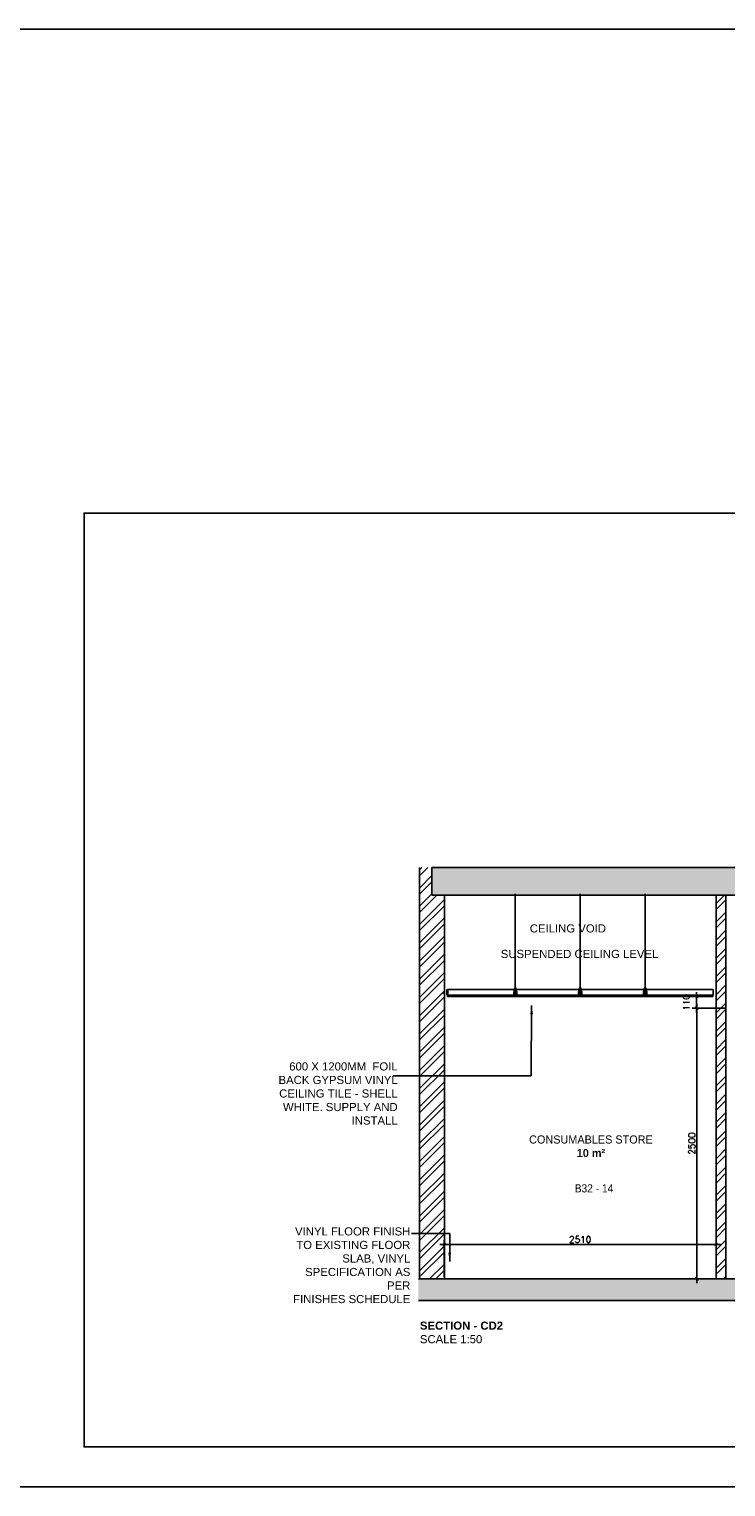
# Model space of a CAD drawing. Header units: millimetres. Extents: x -115474967 to 444143, y -74377 to 241828222.
# Tile 465 of 590: x 69079 to 75514, y 29514 to 42981. Entities that reach past the tile are written whole.
import ezdxf

# ---------------------------------------------------------------- set-up
doc = ezdxf.new("R2010")
doc.units = ezdxf.units.MM
doc.header["$MEASUREMENT"] = 0
doc.linetypes.add('HIDDEN2', pattern=[0.1875, 0.125, -0.0625])
for name, color, linetype in [('0-ELEV.25', 4, 'Continuous'), ('0-ELEV.35', 2, 'Continuous'), ('0-HACH', 9, 'Continuous'), ('00-6 H-Brickwork', 9, 'Continuous'), ('CEIL-NOTE', 4, 'Continuous'), ('CEIL-PLAN', 7, 'Continuous'), ('CEIL-SECT', 2, 'Continuous'), ('DIMS-20', 9, 'Continuous'), ('DIMS-50', 9, 'Continuous'), ('STRU-CONC', 3, 'Continuous'), ('TEXT-20', 2, 'Continuous'), ('WALL', 1, 'Continuous')]:
    doc.layers.add(name, color=color, linetype=linetype)
doc.layers.add('1 Labels', color=2, linetype='Continuous', lineweight=35)
doc.layers.add('Concrete - Structural', color=5, linetype='Continuous', lineweight=25)
doc.styles.add('ARIAL', font='arial.ttf')
doc.styles.add('DIMS', font='simplex.shx')
doc.styles.add('TEXT-20', font='arial.ttf', dxfattribs={"height": 40})
doc.dimstyles.new('DIM-20', dxfattribs={"dimscale": 4, "dimtxt": 10, "dimasz": 8, "dimexe": 10, "dimexo": 5, "dimgap": 4, "dimtad": 1, "dimdec": 0, "dimrnd": 5, "dimdsep": 46, "dimtxsty": 'DIMS', "dimblk": 'ARCHTICK', "dimcen": 25, "dimdle": 10, "dimclrd": 9, "dimclre": 9, "dimclrt": 4, "dimadec": 0, "dimazin": 0, "dimtfac": 1, "dimtdec": 0, "dimtmove": 2, "dimatfit": 2, "dimfxl": 1, "dimtolj": 1, "dimtzin": 0, "dimarcsym": 0})
doc.dimstyles.new('DIM-50', dxfattribs={"dimscale": 10, "dimtxt": 10, "dimasz": 8, "dimexe": 10, "dimexo": 5, "dimgap": 4, "dimtad": 1, "dimdec": 0, "dimdsep": 46, "dimtxsty": 'ARIAL', "dimblk": 'ARCHTICK', "dimcen": 25, "dimdle": 10, "dimclrd": 9, "dimclre": 9, "dimclrt": 4, "dimadec": 0, "dimazin": 0, "dimtfac": 1, "dimtdec": 0, "dimtmove": 2, "dimatfit": 2, "dimfxl": 10, "dimfxlon": 1, "dimtolj": 1, "dimtzin": 0, "dimarcsym": 0})

# ---------------------------------------------------------------- blocks, each defined once
blk = doc.blocks.new('_ArchTick')
at = {"color": 0, "linetype": 'ByBlock', "const_width": 0.15}
blk.add_lwpolyline([(-0.5, -0.5), (0.5, 0.5)], dxfattribs=at)
blk = doc.blocks.new('*D789')
at = {"layer": 'Defpoints', "color": 0, "ltscale": 100, "transparency": 16777216}
for p in [(75514, 33935), (75247, 31435), (75514, 31435)]:
    blk.add_point(p, dxfattribs=at)
at = {"layer": 'DIMS-20', "color": 9, "lineweight": -2, "ltscale": 100, "transparency": 16777216}
for p, q in [((75247, 33975), (75247, 31395)), ((75494, 33935), (75207, 33935)), ((75494, 31435), (75207, 31435))]:
    blk.add_line(p, q, dxfattribs=at)
at = {"layer": 'DIMS-20', "color": 9, "lineweight": -2, "ltscale": 100, "transparency": 16777216, "xscale": 32, "yscale": 32, "zscale": 32}
for p, rotation in [((75247, 33935), 90), ((75247, 31435), 270)]:
    blk.add_blockref('_ArchTick', p, dxfattribs=dict(at, rotation=rotation))
at = {"layer": 'DIMS-20', "color": 4, "ltscale": 100, "transparency": 16777216, "insert": (75201, 32685), "char_height": 60, "attachment_point": 5, "rotation": 90, "style": 'DIMS'}
blk.add_mtext('\\A1;2500', dxfattribs=at)
blk = doc.blocks.new('A$C732A7C61')
at = {"color": 9, "linetype": 'HIDDEN2', "ltscale": 0.001}
blk.add_line((6, 10), (24, 10), dxfattribs=at)
at = {"const_width": 0.836}
for points in [[(15, 0), (0, 0)], [(40, 0), (55, 0)]]:
    blk.add_lwpolyline(points, dxfattribs=at)
blk.add_lwpolyline([(15, 0), (15, 19, -0.510499), (18, 21), (39, 21, -0.414214), (40, 20), (40, 0)], format="xyb", dxfattribs=at)
blk = doc.blocks.new('B_shadowline')
blk.add_line((-30, 0), (-30, 12))
at = {"color": 9, "linetype": 'HIDDEN2', "ltscale": 0.001}
blk.add_line((-6, 28), (12, 28), dxfattribs=at)
at = {"const_width": 0.836}
blk.add_lwpolyline([(-49, -1), (-49, -1, 0.414214), (-47, -3), (-29, -3, 0.414214), (-28, -1), (-28, 16, -0.414214), (-26, 18), (-3, 18, 0.414214), (-2, 19), (-2, 37, 0.414214), (-3, 39), (-4, 39)], format="xyb", dxfattribs=at)
blk = doc.blocks.new('*D813')
at = {"layer": 'Defpoints', "color": 0, "ltscale": 100, "transparency": 16777216}
for p in [(75244, 34045), (75396, 34045), (75535, 33935, -264)]:
    blk.add_point(p, dxfattribs=at)
at = {"layer": 'DIMS-20', "color": 9, "lineweight": -2, "ltscale": 100, "transparency": 16777216}
for p, q in [((75244, 33895), (75244, 34085)), ((75376, 34045), (75204, 34045)), ((75515, 33935), (75204, 33935))]:
    blk.add_line(p, q, dxfattribs=at)
at = {"layer": 'DIMS-20', "color": 9, "lineweight": -2, "ltscale": 100, "transparency": 16777216, "xscale": 32, "yscale": 32, "zscale": 32}
for p, rotation in [((75244, 34045), 90), ((75244, 33935), 270)]:
    blk.add_blockref('_ArchTick', p, dxfattribs=dict(at, rotation=rotation))
at = {"layer": 'DIMS-20', "color": 4, "ltscale": 100, "transparency": 16777216, "insert": (75150, 33990), "char_height": 60, "attachment_point": 5, "rotation": 90, "style": 'DIMS'}
blk.add_mtext('\\A1;110', dxfattribs=at)
blk = doc.blocks.new('*D814')
at = {"layer": 'Defpoints', "color": 0, "ltscale": 100, "transparency": 16777216}
for p in [(75424, 31753), (72914, 31435), (75424, 31435)]:
    blk.add_point(p, dxfattribs=at)
at = {"layer": 'DIMS-20', "color": 9, "lineweight": -2, "ltscale": 100, "transparency": 16777216}
for p, q in [((72914, 31455), (72914, 31793)), ((75424, 31455), (75424, 31793)), ((72874, 31753), (75464, 31753))]:
    blk.add_line(p, q, dxfattribs=at)
at = {"layer": 'DIMS-20', "color": 9, "lineweight": -2, "ltscale": 100, "transparency": 16777216, "xscale": 32, "yscale": 32, "zscale": 32, "rotation": 180}
blk.add_blockref('_ArchTick', (72914, 31753), dxfattribs=at)
at = {"layer": 'DIMS-20', "color": 9, "lineweight": -2, "ltscale": 100, "transparency": 16777216, "xscale": 32, "yscale": 32, "zscale": 32}
blk.add_blockref('_ArchTick', (75424, 31753), dxfattribs=at)
at = {"layer": 'DIMS-20', "color": 4, "ltscale": 100, "transparency": 16777216, "insert": (74169, 31799), "char_height": 60, "attachment_point": 5, "style": 'DIMS'}
blk.add_mtext('\\A1;2510', dxfattribs=at)

msp = doc.modelspace()

# ---------------------------------------------------------------- hatches: boundary and pattern name
at = {"layer": '0-HACH'}
h = msp.add_hatch(dxfattribs=at)
h.set_pattern_fill('AR-CONC', color=8, scale=0.8, style=0)
h.set_pattern_definition([(50, (786545.13, -149060.7), (145.747735, -12.751268), [15.24, -167.64]), (355, (786545.13, -149060.7), (-28.19426, 152.845314), [12.192, -134.112]), (100.451, (786557.28, -149061.76), (117.554, 140.09335), [12.952, -142.472]), (46.1842, (786545.13, -149020.06), (216.863233, -33.633862), [22.86, -251.46]), (96.6356, (786563.2, -149022.86), (189.92339, 197.940445), [19.428, -213.708]), (351.184, (786545.13, -149020.06), (189.923685, 197.940094), [18.288, -201.168]), (21, (786565.45, -149030.22), (121.291904, -81.812415), [15.24, -167.64]), (326, (786565.45, -149030.22), (49.441623, 147.350373), [12.192, -134.112]), (71.4514, (786575.56, -149037.04), (170.733193, 65.538286), [12.952, -142.472]), (37.5, (786545.133, -149060.7), (2.4708826, 67.644031), [0, -132.4864, 0, -136.144, 0, -134.62]), (7.5, (786545.13, -149060.7), (53.45573, 80.14446), [0, -77.6224, 0, -129.4384, 0, -51.308]), (327.5, (786499.82, -149060.7), (108.472476, -4.582995), [0, -50.8, 0, -158.496, 0, -210.312]), (317.5, (786479.5, -149060.7), (118.503345, 20.341193), [0, -66.04, 0, -105.2576, 0, -149.352])])
h.paths.add_polyline_path([(72799.39876, 35236.16636), (72799.39876, 34981.16636), (80760.62898, 34981.16636), (80760.62898, 35236.16636)])
h = msp.add_hatch(dxfattribs=at)
h.set_pattern_fill('AR-CONC', color=8, scale=0.8, style=0)
h.set_pattern_definition([(130, (227374.37, 27366.33), (-145.747735, -12.75127), [15.24, -167.64]), (185, (227374.37, 27366.33), (28.19426, 152.84531), [12.192, -134.112]), (79.549, (227362.23, 27365.27), (-117.554, 140.09335), [12.952, -142.472]), (133.8158, (227374.37, 27406.97), (-216.86323, -33.63386), [22.86, -251.46]), (83.3644, (227356.3, 27404.17), (-189.9234, 197.94044), [19.428, -213.708]), (188.816, (227374.37, 27406.97), (-189.9237, 197.9401), [18.288, -201.168]), (159, (227354.05, 27396.81), (-121.2919, -81.812415), [15.24, -167.64]), (214, (227354.05, 27396.81), (-49.44162, 147.35037), [12.192, -134.112]), (108.5486, (227343.95, 27389.99), (-170.73319, 65.53829), [12.952, -142.472]), (142.5, (227374.373, 27366.33), (-2.470883, 67.644031), [0, -132.4864, 0, -136.144, 0, -134.62]), (172.5, (227374.37, 27366.33), (-53.45573, 80.14446), [0, -77.6224, 0, -129.4384, 0, -51.308]), (212.5, (227419.686, 27366.33), (-108.472476, -4.582995), [0, -50.8, 0, -158.496, 0, -210.312]), (222.5, (227440.01, 27366.33), (-118.503345, 20.34119), [0, -66.04, 0, -105.2576, 0, -149.352])])
h.paths.add_polyline_path([(72674.57854, 31434.84287), (72674.57854, 31234.84287), (80762.53768, 31234.84287), (80762.53768, 31434.84287)])
at = {"layer": '00-6 H-Brickwork'}
h = msp.add_hatch(dxfattribs=at)
h.set_pattern_fill('ANSI32', color=256, scale=12.5, angle=360)
h.set_pattern_definition([(45, (-162569.81, 343321.11), (-84.1899, 84.1899), []), (45, (-162513.69, 343321.11), (-84.1899, 84.1899), [])])
h.paths.add_polyline_path([(72684.39876, 34981.16636), (72914.39876, 34981.16636), (72914.39876, 31434.84287), (72684.39876, 31434.84287)])
edge = h.paths.add_edge_path()
edge.add_line((72684.39876, 34981.16636), (72684.39876, 35236.16636))
edge.add_line((72799.39876, 35236.16636), (72684.39876, 35236.16636))
edge.add_line((72799.39876, 34981.16636), (72799.39876, 35236.16636))
h = msp.add_hatch(dxfattribs=at)
h.set_pattern_fill('ANSI32', color=256, scale=12.5, angle=360, style=0)
h.set_pattern_definition([(45, (-152556.99, 310544.84), (-84.1899, 84.1899), []), (45, (-152500.87, 310544.84), (-84.1899, 84.1899), [])])
h.paths.add_polyline_path([(75424.39876, 34981.16636), (75514.39876, 34981.16636), (75514.39876, 31434.84287), (75424.39876, 31434.84287)])

# ---------------------------------------------------------------- linework, layer by layer
msp.add_lwpolyline([(14259.94508, 42981.12756), (127356.6548, 42981.12756), (127356.6548, 29513.51943), (14259.94508, 29513.51943)], close=True)
at = {"layer": '0-ELEV.25'}
msp.add_lwpolyline([(83665.80512, 29882.47776), (69585.81199, 29882.47776), (69585.81199, 38510.33449), (83665.80512, 38510.33449)], close=True, dxfattribs=at)
at = {"layer": '0-ELEV.35', "color": 8}
for p, q in [((73569.39297, 34099.86999, 100.61506), (73569.39297, 34991.25613, 170.07118)), ((73569.39876, 34057.31747), (73569.39876, 34981.16636)), ((74169.39297, 34099.86999, 100.61506), (74169.39297, 34991.25613, 170.07118)), ((74169.39876, 34057.31747), (74169.39876, 34981.16636)), ((74769.39297, 34099.86999, 100.61506), (74769.39297, 34991.25613, 170.07118)), ((74769.39876, 34057.31747), (74769.39876, 34981.16636))]:
    msp.add_line(p, q, dxfattribs=at)
at = {"layer": '0-ELEV.35'}
for points in [[(75396.21532, 34057.31747), (72942.57062, 34057.31747)], [(75396.21532, 34044.81747), (72942.57062, 34044.81747)]]:
    msp.add_lwpolyline(points, dxfattribs=at)
at = {"layer": '1 Labels'}
msp.add_line((72942.57062, 34057.31747), (72942.57062, 34107.50665, 100.61506), dxfattribs=at)
at = {"layer": 'CEIL-PLAN'}
msp.add_line((75396.21532, 34057.31747), (75396.21532, 34107.50665, 100.61506), dxfattribs=at)
at = {"layer": 'CEIL-PLAN', "elevation": 100.61506}
msp.add_lwpolyline([(75396.21532, 34107.50665), (72942.57062, 34107.50665)], dxfattribs=at)
at = {"layer": 'CEIL-SECT', "color": 8}
for p, q in [((73554.57623, 34082.84595, -100.61506), (73569.39297, 34132.16738, 100.61506)), ((73554.57623, 34082.84595, -100.61506), (73569.39297, 34132.16738, 100.61506)), ((73554.57623, 34082.84595, -100.61506), (73569.39297, 34132.16738, 100.61506)), ((73554.57623, 34082.84595, -100.61506), (73569.39297, 34132.16738, 100.61506)), ((73554.57623, 34065.70883, -100.61506), (73554.57623, 34082.84595, -100.61506)), ((73554.57623, 34065.70883, -100.61506), (73554.57623, 34082.84595, -100.61506)), ((73554.57623, 34065.70883, -100.61506), (73554.57623, 34082.84595, -100.61506)), ((73554.57623, 34065.70883, -100.61506), (73554.57623, 34082.84595, -100.61506)), ((73584.20971, 34082.84595, -100.61506), (73569.39297, 34132.16738, 100.61506)), ((73584.20971, 34082.84595, -100.61506), (73569.39297, 34132.16738, 100.61506)), ((73584.20971, 34082.84595, -100.61506), (73569.39297, 34132.16738, 100.61506)), ((73584.20971, 34082.84595, -100.61506), (73569.39297, 34132.16738, 100.61506)), ((73584.20971, 34065.70883, -100.61506), (73584.20971, 34082.84595, -100.61506)), ((73584.20971, 34065.70883, -100.61506), (73584.20971, 34082.84595, -100.61506)), ((73584.20971, 34065.70883, -100.61506), (73584.20971, 34082.84595, -100.61506)), ((73584.20971, 34065.70883, -100.61506), (73584.20971, 34082.84595, -100.61506)), ((74154.57623, 34082.84595, -100.61506), (74169.39297, 34132.16738, 100.61506)), ((74154.57623, 34082.84595, -100.61506), (74169.39297, 34132.16738, 100.61506)), ((74154.57623, 34082.84595, -100.61506), (74169.39297, 34132.16738, 100.61506)), ((74154.57623, 34082.84595, -100.61506), (74169.39297, 34132.16738, 100.61506)), ((74154.57623, 34065.70883, -100.61506), (74154.57623, 34082.84595, -100.61506)), ((74154.57623, 34065.70883, -100.61506), (74154.57623, 34082.84595, -100.61506)), ((74154.57623, 34065.70883, -100.61506), (74154.57623, 34082.84595, -100.61506)), ((74154.57623, 34065.70883, -100.61506), (74154.57623, 34082.84595, -100.61506)), ((74184.20971, 34082.84595, -100.61506), (74169.39297, 34132.16738, 100.61506)), ((74184.20971, 34082.84595, -100.61506), (74169.39297, 34132.16738, 100.61506)), ((74184.20971, 34082.84595, -100.61506), (74169.39297, 34132.16738, 100.61506)), ((74184.20971, 34082.84595, -100.61506), (74169.39297, 34132.16738, 100.61506)), ((74184.20971, 34065.70883, -100.61506), (74184.20971, 34082.84595, -100.61506)), ((74184.20971, 34065.70883, -100.61506), (74184.20971, 34082.84595, -100.61506)), ((74184.20971, 34065.70883, -100.61506), (74184.20971, 34082.84595, -100.61506)), ((74184.20971, 34065.70883, -100.61506), (74184.20971, 34082.84595, -100.61506)), ((74754.57623, 34082.84595, -100.61506), (74769.39297, 34132.16738, 100.61506)), ((74754.57623, 34082.84595, -100.61506), (74769.39297, 34132.16738, 100.61506)), ((74754.57623, 34082.84595, -100.61506), (74769.39297, 34132.16738, 100.61506)), ((74754.57623, 34082.84595, -100.61506), (74769.39297, 34132.16738, 100.61506)), ((74754.57623, 34065.70883, -100.61506), (74754.57623, 34082.84595, -100.61506)), ((74754.57623, 34065.70883, -100.61506), (74754.57623, 34082.84595, -100.61506)), ((74754.57623, 34065.70883, -100.61506), (74754.57623, 34082.84595, -100.61506)), ((74754.57623, 34065.70883, -100.61506), (74754.57623, 34082.84595, -100.61506)), ((74784.20971, 34082.84595, -100.61506), (74769.39297, 34132.16738, 100.61506)), ((74784.20971, 34082.84595, -100.61506), (74769.39297, 34132.16738, 100.61506)), ((74784.20971, 34082.84595, -100.61506), (74769.39297, 34132.16738, 100.61506)), ((74784.20971, 34082.84595, -100.61506), (74769.39297, 34132.16738, 100.61506)), ((74784.20971, 34065.70883, -100.61506), (74784.20971, 34082.84595, -100.61506)), ((74784.20971, 34065.70883, -100.61506), (74784.20971, 34082.84595, -100.61506)), ((74784.20971, 34065.70883, -100.61506), (74784.20971, 34082.84595, -100.61506)), ((74784.20971, 34065.70883, -100.61506), (74784.20971, 34082.84595, -100.61506)), ((73569.39297, 34065.70883, -100.61506), (73554.57623, 34065.70883, -100.61506)), ((73569.39297, 34065.70883, -100.61506), (73584.20971, 34065.70883, -100.61506)), ((74169.39297, 34065.70883, -100.61506), (74154.57623, 34065.70883, -100.61506)), ((74169.39297, 34065.70883, -100.61506), (74184.20971, 34065.70883, -100.61506)), ((74769.39297, 34065.70883, -100.61506), (74754.57623, 34065.70883, -100.61506)), ((74769.39297, 34065.70883, -100.61506), (74784.20971, 34065.70883, -100.61506))]:
    msp.add_line(p, q, dxfattribs=at)
at = {"layer": 'Concrete - Structural', "ltscale": 100}
msp.add_line((80762.53768, 31234.84287), (72674.57854, 31234.84287), dxfattribs=at)
at = {"layer": 'STRU-CONC'}
for p, q in [((80760.62898, 35236.16636), (72799.39876, 35236.16636)), ((72799.39876, 34981.16636), (72799.39876, 35236.16636)), ((80760.62898, 34981.16636), (72799.39876, 34981.16636)), ((72674.57854, 31434.84287), (80762.53768, 31434.84287))]:
    msp.add_line(p, q, dxfattribs=at)
at = {"layer": 'WALL'}
for p, q in [((72684.39876, 31434.84287), (72684.39876, 35236.16636)), ((72914.39876, 31434.84287), (72914.39876, 34981.16636))]:
    msp.add_line(p, q, dxfattribs=at)
msp.add_lwpolyline([(75424.39876, 31434.84287), (75424.39876, 34981.16636), (75514.39876, 34981.16636), (75514.39876, 31434.84287)], dxfattribs=at)

# ---------------------------------------------------------------- block references
at = {"layer": 'CEIL-SECT'}
for p in [(73541.07915, 34044.39945, -100.61506), (74141.07915, 34044.39945, -100.61506), (74741.07915, 34044.39945, -100.61506)]:
    msp.add_blockref('A$C732A7C61', p, dxfattribs=at)
at = {"layer": 'DIMS-50', "color": 1, "xscale": -1}
msp.add_blockref('B_shadowline', (72913.00391, 34044.81747), dxfattribs=at)
at = {"layer": 'DIMS-50', "color": 1}
msp.add_blockref('B_shadowline', (75425.78203, 34044.81747), dxfattribs=at)

# ---------------------------------------------------------------- texts
at = {"layer": 'TEXT-20', "color": 7, "linetype": 'Continuous', "char_height": 75, "attachment_point": 1, "style": 'TEXT-20'}
for s, insert, width in [('CEILING VOID', (73703.18536, 34710.45068, 145.68379), 1632.8770635), ('SUSPENDED CEILING LEVEL', (73435.13043, 34474.69457, 145.68379), 1632.8770635), ('\\pxqr;600 X 1200MM  FOIL BACK GYPSUM VINYL CEILING TILE - SHELL WHITE. SUPPLY AND INSTALL ', (71320.35405, 33435.2957), 1162.5731184), ('\\A1;\\pxqc;{\\fCentury Gothic|b0|i0|c0|p34;CONSUMABLES STORE\\P\\fCentury Gothic|b1|i0|c0|p34;10 m²}', (73451.9125, 32760.26234), 1632.8770635), ('{\\W0.9;B32 - 14}', (74118.55827, 32308.62838), 1632.8770635), ('\\pxqr;VINYL FLOOR FINISH TO EXISTING FLOOR \\PSLAB, VINYL SPECIFICATION AS PER \\PFINISHES SCHEDULE', (71481.1645, 31911.18534), 1119.1243611), ('{\\fArial|b1|i0|c0|p34;\\C3;SECTION - CD2\\P}SCALE 1:50', (72688.24223, 31040.39462), 6478.129692)]:
    msp.add_mtext(s, dxfattribs=dict(at, insert=insert, width=width))

# ---------------------------------------------------------------- dimensions: what is measured, and where the dimension line sits
at = {"layer": 'DIMS-20', "ltscale": 100}
for base, p1, p2, picture, middle in [((75244.41207, 34044.81747), (75534.50703, 33934.84287, -263.71006), (75396.21532, 34044.81747), '*D813', (75150.41207, 33989.83017)), ((75246.65393, 31434.84287), (75514.39876, 33934.84287), (75514.39876, 31434.84287), '*D789', (75200.65393, 32684.84287))]:
    dim = msp.add_linear_dim(base=base, p1=p1, p2=p2, angle=90, dimstyle='DIM-20', override={"dimtxt": 15}, dxfattribs=at)
    dim.commit()
    dim.dimension.update_dxf_attribs({"geometry": picture, "text_midpoint": middle})
dim = msp.add_linear_dim(base=(75424.39876, 31752.5714), p1=(72914.39876, 31434.84287), p2=(75424.39876, 31434.84287), dimstyle='DIM-20', override={"dimtxt": 15}, dxfattribs=at)
dim.commit()
dim.dimension.update_dxf_attribs({"geometry": '*D814', "text_midpoint": (74169.39876, 31798.5714)})

# ---------------------------------------------------------------- leaders
at = {"layer": 'CEIL-NOTE', "color": 7}
for points in [[(73720.77146, 33959.22563), (73716.53305, 33311.20955), (72442.93139, 33311.20955)], [(72963.51658, 31596.96467), (72963.51658, 31855.35067), (72611.04431, 31855.35067)]]:
    msp.add_leader(points, dimstyle='DIM-50', override={"dimtad": 0}, dxfattribs=at)

doc.saveas('drawing.dxf')
